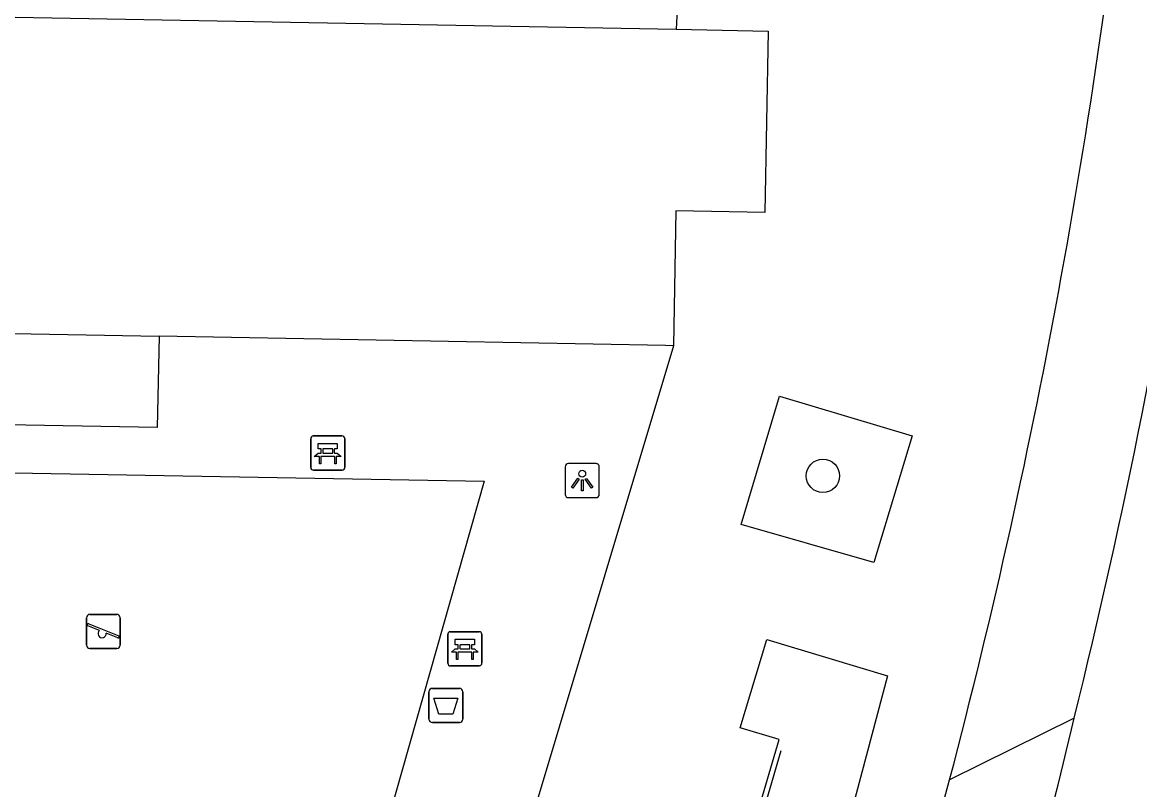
# Model space of a CAD drawing. Extents: x 159822 to 160765, y 380693 to 381634.
# Drawn here: x 160522.26 to 160554.98, y 381350.57 to 381373.03 of the extents above; entities that cross this region are included whole.
import ezdxf

# ---------------------------------------------------------------- set-up
doc = ezdxf.new("R2010")
doc.units = 0
for name, color, linetype in [('IMGEO_Afvalbak', 7, 'Continuous'), ('IMGEO_Bank', 7, 'Continuous'), ('IMGEO_Boom', 7, 'Continuous'), ('IMGEO_Fietspad_gesloten', 7, 'Continuous'), ('IMGEO_Hek', 7, 'Continuous'), ('IMGEO_Lichtpunt', 7, 'Continuous'), ('IMGEO_Pand', 7, 'Continuous'), ('IMGEO_Speelvoorziening', 7, 'Continuous'), ('IMGEO_Voetpad_open', 7, 'Continuous')]:
    doc.layers.add(name, color=color, linetype=linetype)

msp = doc.modelspace()

# ---------------------------------------------------------------- linework, layer by layer
at = {"layer": 'IMGEO_Afvalbak'}
for p, q in [((160534.264, 381353.536), (160535.054, 381353.536)), ((160535.054, 381353.536), (160534.264, 381353.536)), ((160534.164, 381352.636), (160534.164, 381353.436)), ((160534.164, 381353.436), (160534.164, 381352.636)), ((160535.154, 381353.436), (160535.154, 381352.636)), ((160535.154, 381352.636), (160535.154, 381353.436)), ((160535.054, 381352.536), (160534.264, 381352.536)), ((160534.264, 381352.536), (160535.054, 381352.536))]:
    msp.add_line(p, q, dxfattribs=at)
msp.add_lwpolyline([(160534.307, 381353.25), (160535.011, 381353.25), (160534.862, 381352.78), (160534.456, 381352.78), (160534.307, 381353.25)], dxfattribs=at)
for centre, start, end in [((160534.264, 381353.436), 90, 180), ((160534.264, 381353.436), 90, 180), ((160535.054, 381353.436), 0, 90), ((160535.054, 381353.436), 360, 90), ((160534.264, 381352.636), 180, 270), ((160534.264, 381352.636), 180, 270), ((160535.054, 381352.636), 270, 0), ((160535.054, 381352.636), 270, 0)]:
    msp.add_arc(centre, 0.1, start, end, dxfattribs=at)
at = {"layer": 'IMGEO_Bank'}
for p, q in [((160530.7, 381360), (160530.7, 381360.841)), ((160530.7, 381360.841), (160530.7, 381360)), ((160530.775, 381360.925), (160531.616, 381360.925)), ((160531.616, 381360.925), (160530.775, 381360.925)), ((160531.7, 381360.85), (160531.7, 381360.009)), ((160531.7, 381360.009), (160531.7, 381360.85)), ((160531.009, 381360.431), (160531.009, 381360.537)), ((160531.053, 381360.537), (160531.053, 381360.431)), ((160531.341, 381360.543), (160531.059, 381360.543)), ((160531.059, 381360.425), (160531.341, 381360.425)), ((160531.347, 381360.431), (160531.347, 381360.537)), ((160531.391, 381360.537), (160531.391, 381360.431)), ((160531.397, 381360.323), (160531.004, 381360.323)), ((160531.625, 381359.925), (160530.784, 381359.925)), ((160530.784, 381359.925), (160531.625, 381359.925)), ((160534.789, 381355.196), (160535.63, 381355.196)), ((160535.63, 381355.196), (160534.789, 381355.196)), ((160534.714, 381354.271), (160534.714, 381355.112)), ((160534.714, 381355.112), (160534.714, 381354.271)), ((160535.714, 381355.121), (160535.714, 381354.28)), ((160535.714, 381354.28), (160535.714, 381355.121)), ((160535.411, 381354.594), (160535.018, 381354.594)), ((160535.023, 381354.702), (160535.023, 381354.808)), ((160535.067, 381354.808), (160535.067, 381354.702)), ((160535.355, 381354.814), (160535.073, 381354.814)), ((160535.073, 381354.696), (160535.355, 381354.696)), ((160535.361, 381354.702), (160535.361, 381354.808)), ((160535.405, 381354.808), (160535.405, 381354.702)), ((160535.639, 381354.196), (160534.798, 381354.196)), ((160534.798, 381354.196), (160535.639, 381354.196))]:
    msp.add_line(p, q, dxfattribs=at)
for points in [[(160530.947, 381360.323), (160530.805, 381360.323), (160530.917, 381360.425), (160531.003, 381360.425)], [(160531.003, 381360.543), (160530.917, 381360.543), (160530.917, 381360.704), (160531.48, 381360.704), (160531.48, 381360.543), (160531.397, 381360.543)], [(160531.397, 381360.425), (160531.48, 381360.425), (160531.592, 381360.323), (160531.453, 381360.323)], [(160530.997, 381360.316), (160530.997, 381360.109), (160530.954, 381360.109), (160530.954, 381360.316)], [(160531.447, 381360.316), (160531.447, 381360.109), (160531.403, 381360.109), (160531.403, 381360.316)], [(160535.017, 381354.814), (160534.931, 381354.814), (160534.931, 381354.975), (160535.494, 381354.975), (160535.494, 381354.814), (160535.411, 381354.814)], [(160534.961, 381354.594), (160534.819, 381354.594), (160534.931, 381354.696), (160535.017, 381354.696)], [(160535.011, 381354.587), (160535.011, 381354.38), (160534.968, 381354.38), (160534.968, 381354.587)], [(160535.411, 381354.696), (160535.494, 381354.696), (160535.606, 381354.594), (160535.467, 381354.594)], [(160535.461, 381354.587), (160535.461, 381354.38), (160535.417, 381354.38), (160535.417, 381354.587)]]:
    msp.add_lwpolyline(points, dxfattribs=at)
for centre, radius, start, end in [((160530.778, 381360.847), 0.0779, 92.4484, 184.2845), ((160530.778, 381360.847), 0.0779, 92.4484, 184.2845), ((160531.622, 381360.847), 0.0779, 2.4484, 94.2845), ((160531.622, 381360.847), 0.0779, 2.4484, 94.2845), ((160531.002, 381360.536), 0.00671, 2.8957, 87.1043), ((160531.002, 381360.432), 0.00671, 272.8957, 357.1043), ((160531.059, 381360.536), 0.00671, 92.8957, 177.1043), ((160531.059, 381360.432), 0.00671, 182.8957, 267.1043), ((160531.341, 381360.536), 0.00671, 2.8957, 87.1043), ((160531.341, 381360.432), 0.00671, 272.8957, 357.1043), ((160531.398, 381360.536), 0.00671, 92.8957, 177.1043), ((160531.398, 381360.432), 0.00671, 182.8957, 267.1043), ((160530.947, 381360.316), 0.00671, 2.8957, 87.1043), ((160531.004, 381360.316), 0.00671, 92.8957, 177.1043), ((160531.396, 381360.316), 0.00671, 2.8957, 87.1043), ((160531.453, 381360.316), 0.00671, 92.8957, 177.1043), ((160530.778, 381360.003), 0.0779, 182.4484, 274.2845), ((160530.778, 381360.003), 0.0779, 182.4484, 274.2845), ((160531.622, 381360.003), 0.0779, 272.4484, 4.2845), ((160531.622, 381360.003), 0.0779, 272.4484, 4.2845), ((160534.792, 381355.118), 0.0779, 92.4484, 184.2845), ((160534.792, 381355.118), 0.0779, 92.4484, 184.2845), ((160535.636, 381355.118), 0.0779, 2.4484, 94.2845), ((160535.636, 381355.118), 0.0779, 2.4484, 94.2845), ((160534.961, 381354.587), 0.00671, 2.8957, 87.1043), ((160535.018, 381354.587), 0.00671, 92.8957, 177.1043), ((160535.016, 381354.807), 0.00671, 2.8957, 87.1043), ((160535.016, 381354.703), 0.00671, 272.8957, 357.1043), ((160535.073, 381354.807), 0.00671, 92.8957, 177.1043), ((160535.073, 381354.703), 0.00671, 182.8957, 267.1043), ((160535.355, 381354.807), 0.00671, 2.8957, 87.1043), ((160535.355, 381354.703), 0.00671, 272.8957, 357.1043), ((160535.412, 381354.807), 0.00671, 92.8957, 177.1043), ((160535.412, 381354.703), 0.00671, 182.8957, 267.1043), ((160535.41, 381354.587), 0.00671, 2.8957, 87.1043), ((160535.467, 381354.587), 0.00671, 92.8957, 177.1043), ((160534.792, 381354.274), 0.0779, 182.4484, 274.2845), ((160534.792, 381354.274), 0.0779, 182.4484, 274.2845), ((160535.636, 381354.274), 0.0779, 272.4484, 4.2845), ((160535.636, 381354.274), 0.0779, 272.4484, 4.2845)]:
    msp.add_arc(centre, radius, start, end, dxfattribs=at)
at = {"layer": 'IMGEO_Boom'}
msp.add_circle((160545.699, 381359.757), 0.489, dxfattribs=at)
at = {"layer": 'IMGEO_Fietspad_gesloten'}
for points in [[(160553.057, 381352.663), (160549.41, 381350.864)], [(160522.877, 381259.975), (160527.9, 381276.994), (160534.113, 381298.458), (160547.841, 381345.046), (160549.41, 381350.864)]]:
    msp.add_lwpolyline(points, dxfattribs=at)
for centre, radius, start, end in [((160359.981, 381400.46), 198.904, 346.09563, 356.60901), ((160361.398, 381400.375), 194.421, 345.24678, 354.13775), ((160419.36, 381383.837), 137.284, 342.39994, 346.87513)]:
    msp.add_arc(centre, radius, start, end, dxfattribs=at)
at = {"layer": 'IMGEO_Hek'}
msp.add_lwpolyline([(160536.956, 381325.965), (160544.479, 381351.722)], dxfattribs=at)
at = {"layer": 'IMGEO_Lichtpunt'}
for p, q in [((160539.056, 381360.116), (160538.248, 381360.116)), ((160539.056, 381360.116), (160538.248, 381360.116)), ((160538.154, 381360.021), (160538.154, 381359.214)), ((160538.154, 381360.021), (160538.154, 381359.214)), ((160539.15, 381359.214), (160539.15, 381360.021)), ((160539.15, 381359.214), (160539.15, 381360.021)), ((160538.248, 381359.12), (160539.056, 381359.12)), ((160538.248, 381359.12), (160539.056, 381359.12))]:
    msp.add_line(p, q, dxfattribs=at)
for points in [[(160538.528, 381359.685), (160538.567, 381359.657), (160538.379, 381359.395), (160538.341, 381359.422), (160538.528, 381359.685)], [(160538.63, 381359.637), (160538.677, 381359.637), (160538.677, 381359.315), (160538.63, 381359.315), (160538.63, 381359.637)], [(160538.74, 381359.657), (160538.778, 381359.684), (160538.965, 381359.422), (160538.926, 381359.394), (160538.74, 381359.657)]]:
    msp.add_lwpolyline(points, dxfattribs=at)
msp.add_circle((160538.653, 381359.819), 0.0994, dxfattribs=at)
for centre, start, end in [((160538.248, 381360.021), 90, 180), ((160538.248, 381360.021), 90, 180), ((160539.056, 381360.021), 0, 90), ((160539.056, 381360.021), 0, 90), ((160538.248, 381359.214), 180, 270), ((160538.248, 381359.214), 180, 270), ((160539.056, 381359.214), 270, 0), ((160539.056, 381359.214), 270, 360)]:
    msp.add_arc(centre, 0.0946, start, end, dxfattribs=at)
at = {"layer": 'IMGEO_Pand'}
for points in [[(160491.981, 381373.731), (160500, 381373.584), (160541.401, 381372.826)], [(160541.401, 381372.826), (160544.1, 381372.777), (160544.003, 381367.469), (160541.393, 381367.517), (160541.321, 381363.566)], [(160506.46, 381364.205), (160526.263, 381363.842)], [(160541.321, 381363.566), (160541.095, 381363.57), (160526.263, 381363.842)]]:
    msp.add_lwpolyline(points, dxfattribs=at)
at = {"layer": 'IMGEO_Speelvoorziening'}
for p, q in [((160524.133, 381354.802), (160524.133, 381355.602)), ((160524.133, 381355.602), (160524.133, 381354.802)), ((160524.233, 381355.702), (160525.023, 381355.702)), ((160525.023, 381355.702), (160524.233, 381355.702)), ((160525.123, 381355.602), (160525.123, 381354.802)), ((160525.123, 381354.802), (160525.123, 381355.602)), ((160524.516, 381355.23), (160524.177, 381355.367)), ((160524.202, 381355.427), (160525.078, 381355.074)), ((160525.054, 381355.014), (160524.714, 381355.151)), ((160525.023, 381354.702), (160524.233, 381354.702)), ((160524.233, 381354.702), (160525.023, 381354.702))]:
    msp.add_line(p, q, dxfattribs=at)
for centre, radius, start, end in [((160524.233, 381355.602), 0.1, 90, 180), ((160524.233, 381355.602), 0.1, 90, 180), ((160525.023, 381355.602), 0.1, 0, 90), ((160525.023, 381355.602), 0.1, 360, 90), ((160524.19, 381355.397), 0.0327, 68.078, 248.078), ((160524.595, 381355.14), 0.12, 130.9928, 5.1632), ((160525.066, 381355.044), 0.0327, 248.078, 68.078), ((160524.233, 381354.802), 0.1, 180, 270), ((160524.233, 381354.802), 0.1, 180, 270), ((160525.023, 381354.802), 0.1, 270, 0), ((160525.023, 381354.802), 0.1, 270, 0)]:
    msp.add_arc(centre, radius, start, end, dxfattribs=at)
at = {"layer": 'IMGEO_Voetpad_open'}
for points in [[(160542.243, 381389.253), (160541.401, 381372.826)], [(160526.263, 381363.842), (160526.201, 381361.168), (160506.402, 381361.527), (160506.46, 381364.205)], [(160541.321, 381363.566), (160537.304, 381350.158)], [(160544.43, 381362.088), (160548.318, 381360.93), (160547.191, 381357.216), (160543.31, 381358.334), (160544.43, 381362.088)], [(160514.822, 381359.968), (160535.782, 381359.597), (160525.228, 381322.429), (160504.282, 381322.812)], [(160547.594, 381353.899), (160545.463, 381345.897), (160539.295, 381324.941), (160536.679, 381325.726), (160544.418, 381352.043), (160543.277, 381352.377), (160544.06, 381354.963), (160547.594, 381353.899)]]:
    msp.add_lwpolyline(points, dxfattribs=at)

doc.saveas('drawing.dxf')
